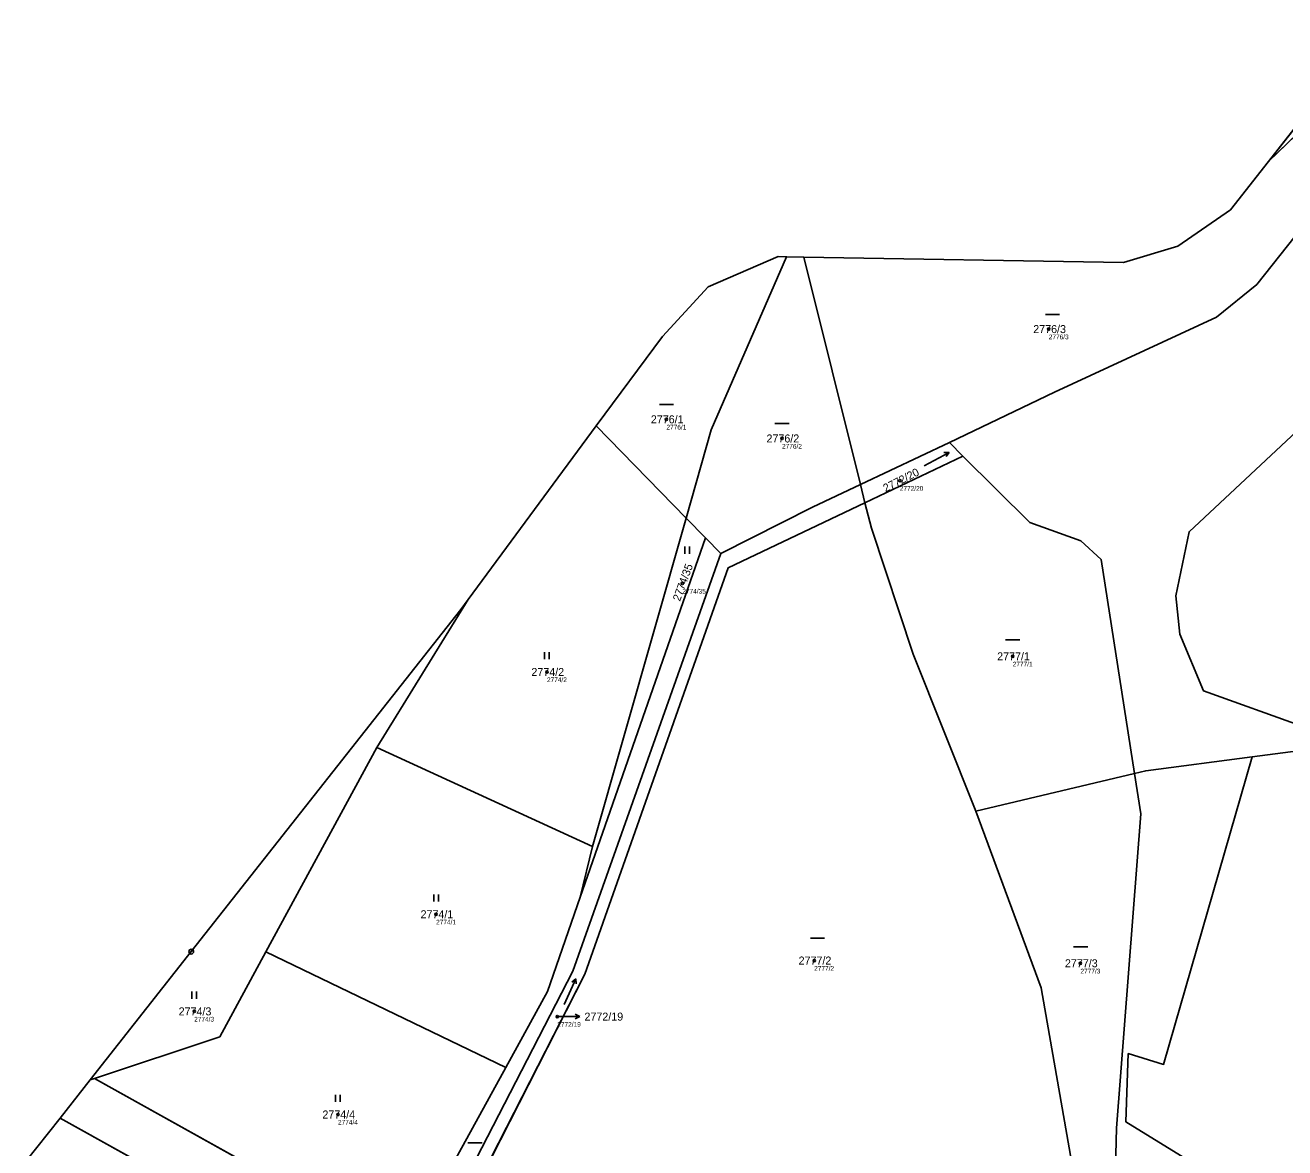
# Model space of a CAD drawing. Extents: x -739214 to -733252, y -1147612 to -1142842.
# Drawn here: x -738441.5 to -738174, y -1143880.5 to -1143642.1 of the extents above; entities that cross this region are included whole.
import ezdxf

# ---------------------------------------------------------------- set-up
doc = ezdxf.new("R2010")
doc.units = 0
for name, color, linetype in [('Definiční body', 7, 'Continuous'), ('Hranice parcel', 7, 'Continuous'), ('Parcelní čísla', 7, 'Continuous'), ('Polygon ku', 7, 'Continuous'), ('Polygon parcely', 7, 'Continuous'), ('Pop  PČ popisy', 7, 'Continuous'), ('Značky bodu BP', 7, 'Continuous'), ('Značky kultur', 7, 'Continuous')]:
    doc.layers.add(name, color=color, linetype=linetype)

msp = doc.modelspace()

# ---------------------------------------------------------------- linework, layer by layer
at = {"layer": 'Definiční body'}
for centre in [(-738224.15, -1143706.62), (-738305.35, -1143725.79), (-738280.8, -1143729.85), (-738255.78, -1143738.8), (-738301.97, -1143760.65), (-738231.81, -1143776.12), (-738330.72, -1143779.45), (-738354.26, -1143830.91), (-738273.97, -1143840.74), (-738217.42, -1143841.32), (-738405.65, -1143851.54), (-738328.53, -1143852.65), (-738375.11, -1143873.44)]:
    msp.add_circle(centre, 0.25, dxfattribs=at)
at = {"layer": 'Hranice parcel'}
for p, q in [((-738163.59, -1143653.33), (-738177.47, -1143671.01)), ((-738160.85, -1143654.94), (-738177.47, -1143671.01)), ((-738279.82, -1143691.25), (-738281.61, -1143691.22)), ((-738276.2, -1143691.31), (-738279.82, -1143691.25)), ((-738264.14, -1143739.65), (-738276.2, -1143691.31)), ((-738320.24, -1143727.18), (-738347.46, -1143764.07)), ((-738301.15, -1143746.75), (-738320.24, -1143727.18)), ((-738245.24, -1143730.74), (-738264.14, -1143739.65)), ((-738242.38, -1143733.64), (-738245.24, -1143730.74)), ((-738263.18, -1143743.52), (-738242.38, -1143733.64)), ((-738264.14, -1143739.65), (-738274.3, -1143744.44)), ((-738263.18, -1143743.52), (-738264.14, -1143739.65)), ((-738292.25, -1143757.33), (-738263.18, -1143743.52)), ((-738321.03, -1143816.5), (-738301.15, -1143746.75)), ((-738297.08, -1143750.93), (-738301.15, -1143746.75)), ((-738274.3, -1143744.44), (-738293.79, -1143754.29)), ((-738297.08, -1143750.93), (-738323.64, -1143827.29)), ((-738293.79, -1143754.29), (-738297.08, -1143750.93)), ((-738322.65, -1143843.65), (-738292.25, -1143757.33)), ((-738347.46, -1143764.07), (-738366.84, -1143795.49)), ((-738347.46, -1143764.07), (-738349.04, -1143766.21)), ((-738349.04, -1143766.21), (-738406.26, -1143838.85)), ((-738366.84, -1143795.49), (-738390.44, -1143838.9)), ((-738321.03, -1143816.5), (-738366.84, -1143795.49)), ((-738180.98, -1143797.5), (-738171.18, -1143796.23)), ((-738239.61, -1143809.01), (-738205.97, -1143800.99)), ((-738323.64, -1143827.29), (-738321.03, -1143816.5)), ((-738406.26, -1143838.85), (-738427.73, -1143866.07)), ((-738390.44, -1143838.9), (-738339.47, -1143863.46)), ((-738349.27, -1143895.76), (-738322.65, -1143843.65)), ((-738427.73, -1143866.07), (-738434.14, -1143874.2)), ((-738427.73, -1143866.07), (-738426.85, -1143865.78)), ((-738426.85, -1143865.78), (-738361.09, -1143902.4)), ((-738434.14, -1143874.2), (-738441.54, -1143883.59)), ((-738434.14, -1143874.2), (-738367.27, -1143911.37))]:
    msp.add_line(p, q, dxfattribs=at)
for points in [[(-738245.24, -1143730.74), (-738222.91, -1143720.01), (-738188.53, -1143704.07), (-738179.99, -1143697.15), (-738153.9, -1143664.31), (-738140.63, -1143649.62)], [(-738177.47, -1143671.01), (-738185.57, -1143681.32), (-738196.75, -1143689), (-738208.29, -1143692.44), (-738276.2, -1143691.31)], [(-738281.61, -1143691.22), (-738296.46, -1143697.62), (-738306.22, -1143708.18), (-738320.24, -1143727.18)], [(-738301.15, -1143746.75), (-738295.82, -1143728.04), (-738279.82, -1143691.25)], [(-738170.01, -1143791.07), (-738191.3, -1143783.42), (-738196.28, -1143771.45), (-738197.15, -1143763.25), (-738194.36, -1143749.66), (-738168.26, -1143725.3), (-738145.51, -1143735.61), (-738113.3, -1143751.32), (-738091.39, -1143764.58)], [(-738205.97, -1143800.99), (-738213.04, -1143755.59), (-738217.34, -1143751.57), (-738228.18, -1143747.72), (-738242.38, -1143733.64)], [(-738263.18, -1143743.52), (-738261.83, -1143748.92), (-738252.92, -1143775.68), (-738239.61, -1143809.01)], [(-738293.79, -1143754.29), (-738325.26, -1143842.97), (-738372.35, -1143934.57)], [(-738180.98, -1143797.5), (-738199.77, -1143862.82), (-738207.28, -1143860.51), (-738207.77, -1143875.03), (-738179.98, -1143892.1), (-738180.4, -1143903.13), (-738140.92, -1143929.92), (-738084.33, -1143956.99)], [(-738205.97, -1143800.99), (-738203.54, -1143800.41), (-738180.98, -1143797.5)], [(-738199.57, -1143940.6), (-738206.01, -1143930.42), (-738210.79, -1143915.35), (-738209.8, -1143876.34), (-738204.63, -1143809.59), (-738205.97, -1143800.99)], [(-738212.62, -1143935.51), (-738215.05, -1143907.63), (-738225.79, -1143846.53), (-738239.61, -1143809.01)], [(-738323.64, -1143827.29), (-738330.61, -1143847.33), (-738339.47, -1143863.46)], [(-738426.85, -1143865.78), (-738400.23, -1143856.91), (-738390.44, -1143838.9)], [(-738339.47, -1143863.46), (-738359.92, -1143900.7), (-738361.09, -1143902.4)]]:
    msp.add_lwpolyline(points, dxfattribs=at)
at = {"layer": 'Polygon ku'}
msp.add_lwpolyline([(-738163.59, -1143653.33), (-738177.47, -1143671.01), (-738185.57, -1143681.32), (-738196.75, -1143689), (-738208.29, -1143692.44), (-738276.2, -1143691.31), (-738279.82, -1143691.25), (-738281.61, -1143691.22), (-738296.46, -1143697.62), (-738306.22, -1143708.18), (-738320.24, -1143727.18), (-738347.46, -1143764.07), (-738349.04, -1143766.21), (-738406.26, -1143838.85), (-738427.73, -1143866.07), (-738434.14, -1143874.2), (-738441.54, -1143883.59)], dxfattribs=at)
at = {"layer": 'Polygon parcely'}
for points in [[(-738196.75, -1143689), (-738208.29, -1143692.44), (-738276.2, -1143691.31), (-738264.14, -1143739.65), (-738245.24, -1143730.74), (-738222.91, -1143720.01), (-738188.53, -1143704.07), (-738179.99, -1143697.15), (-738153.9, -1143664.31), (-738140.63, -1143649.62), (-738152.87, -1143642.07), (-738160.85, -1143654.94), (-738177.47, -1143671.01), (-738185.57, -1143681.32)], [(-738203.54, -1143800.41), (-738180.98, -1143797.5), (-738171.18, -1143796.23), (-738170.01, -1143791.07), (-738191.3, -1143783.42), (-738196.28, -1143771.45), (-738197.15, -1143763.25), (-738194.36, -1143749.66), (-738168.26, -1143725.3), (-738145.51, -1143735.61), (-738113.3, -1143751.32), (-738091.39, -1143764.58), (-738056.01, -1143701.68), (-738140.63, -1143649.62), (-738153.9, -1143664.31), (-738179.99, -1143697.15), (-738188.53, -1143704.07), (-738222.91, -1143720.01), (-738245.24, -1143730.74), (-738242.38, -1143733.64), (-738228.18, -1143747.72), (-738217.34, -1143751.57), (-738213.04, -1143755.59), (-738205.97, -1143800.99)], [(-738177.47, -1143671.01), (-738160.85, -1143654.94), (-738163.59, -1143653.33)], [(-738296.46, -1143697.62), (-738306.22, -1143708.18), (-738320.24, -1143727.18), (-738301.15, -1143746.75), (-738295.82, -1143728.04), (-738279.82, -1143691.25), (-738281.61, -1143691.22)], [(-738264.14, -1143739.65), (-738276.2, -1143691.31), (-738279.82, -1143691.25), (-738295.82, -1143728.04), (-738301.15, -1143746.75), (-738297.08, -1143750.93), (-738293.79, -1143754.29), (-738274.3, -1143744.44)], [(-738079.65, -1143791.22), (-738079.4, -1143776.79), (-738081.71, -1143770.44), (-738091.39, -1143764.58), (-738113.3, -1143751.32), (-738145.51, -1143735.61), (-738168.26, -1143725.3), (-738194.36, -1143749.66), (-738197.15, -1143763.25), (-738196.28, -1143771.45), (-738191.3, -1143783.42), (-738170.01, -1143791.07), (-738138.07, -1143800.54), (-738116.99, -1143809.15), (-738098.34, -1143817.54), (-738088.94, -1143821.77)], [(-738321.03, -1143816.5), (-738301.15, -1143746.75), (-738320.24, -1143727.18), (-738347.46, -1143764.07), (-738366.84, -1143795.49)], [(-738245.24, -1143730.74), (-738264.14, -1143739.65), (-738263.18, -1143743.52), (-738242.38, -1143733.64)], [(-738228.18, -1143747.72), (-738242.38, -1143733.64), (-738263.18, -1143743.52), (-738261.83, -1143748.92), (-738252.92, -1143775.68), (-738239.61, -1143809.01), (-738205.97, -1143800.99), (-738213.04, -1143755.59), (-738217.34, -1143751.57)], [(-738325.26, -1143842.97), (-738372.35, -1143934.57), (-738384.38, -1143948.95), (-738384.79, -1143949.44), (-738382.81, -1143951.95), (-738369.91, -1143936.36), (-738350.89, -1143898.74), (-738349.27, -1143895.76), (-738322.65, -1143843.65), (-738292.25, -1143757.33), (-738263.18, -1143743.52), (-738264.14, -1143739.65), (-738274.3, -1143744.44), (-738293.79, -1143754.29)], [(-738212.62, -1143935.51), (-738215.05, -1143907.63), (-738225.79, -1143846.53), (-738239.61, -1143809.01), (-738252.92, -1143775.68), (-738261.83, -1143748.92), (-738263.18, -1143743.52), (-738292.25, -1143757.33), (-738322.65, -1143843.65), (-738349.27, -1143895.76), (-738328.89, -1143901.38), (-738254.52, -1143921.65), (-738227.81, -1143930.42)], [(-738297.08, -1143750.93), (-738301.15, -1143746.75), (-738321.03, -1143816.5), (-738323.64, -1143827.29)], [(-738359.92, -1143900.7), (-738361.09, -1143902.4), (-738365.75, -1143912.17), (-738371.77, -1143924.8), (-738376.77, -1143935.29), (-738380.18, -1143942.16), (-738384.38, -1143948.95), (-738372.35, -1143934.57), (-738325.26, -1143842.97), (-738293.79, -1143754.29), (-738297.08, -1143750.93), (-738323.64, -1143827.29), (-738330.61, -1143847.33), (-738339.47, -1143863.46)], [(-738400.23, -1143856.91), (-738390.44, -1143838.9), (-738366.84, -1143795.49), (-738347.46, -1143764.07), (-738349.04, -1143766.21), (-738406.26, -1143838.85), (-738427.73, -1143866.07), (-738426.85, -1143865.78)], [(-738390.44, -1143838.9), (-738339.47, -1143863.46), (-738330.61, -1143847.33), (-738323.64, -1143827.29), (-738321.03, -1143816.5), (-738366.84, -1143795.49)], [(-738064.35, -1143964.29), (-738091.99, -1143956.53), (-738084.33, -1143956.99), (-738140.92, -1143929.92), (-738180.4, -1143903.13), (-738179.98, -1143892.1), (-738207.77, -1143875.03), (-738207.28, -1143860.51), (-738199.77, -1143862.82), (-738180.98, -1143797.5), (-738203.54, -1143800.41), (-738205.97, -1143800.99), (-738204.63, -1143809.59), (-738209.8, -1143876.34), (-738210.79, -1143915.35), (-738206.01, -1143930.42), (-738199.57, -1143940.6), (-738083.92, -1143990.96), (-738020.43, -1144017.52), (-738010.7, -1144020.82), (-738011.6, -1144015.06), (-738039.81, -1143970.42), (-738058.03, -1143964.92)], [(-738084.33, -1143956.99), (-738083.17, -1143952.17), (-738076.08, -1143922.72), (-738065.26, -1143884.27), (-738091.73, -1143833.66), (-738103.08, -1143819.81), (-738132.34, -1143806.02), (-738171.18, -1143796.23), (-738180.98, -1143797.5), (-738199.77, -1143862.82), (-738207.28, -1143860.51), (-738207.77, -1143875.03), (-738179.98, -1143892.1), (-738180.4, -1143903.13), (-738140.92, -1143929.92)], [(-738206.01, -1143930.42), (-738210.79, -1143915.35), (-738209.8, -1143876.34), (-738204.63, -1143809.59), (-738205.97, -1143800.99), (-738239.61, -1143809.01), (-738225.79, -1143846.53), (-738215.05, -1143907.63), (-738212.62, -1143935.51), (-738207.03, -1143937.38), (-738199.57, -1143940.6)], [(-738361.09, -1143902.4), (-738359.92, -1143900.7), (-738339.47, -1143863.46), (-738390.44, -1143838.9), (-738400.23, -1143856.91), (-738426.85, -1143865.78)], [(-738427.73, -1143866.07), (-738434.14, -1143874.2), (-738367.27, -1143911.37), (-738361.09, -1143902.4), (-738426.85, -1143865.78)], [(-738434.14, -1143874.2), (-738441.54, -1143883.59), (-738416.92, -1143898.6), (-738375.16, -1143922.83), (-738367.27, -1143911.37)]]:
    msp.add_lwpolyline(points, close=True, dxfattribs=at)
at = {"layer": 'Pop  PČ popisy'}
for p, q in [((-738326.76, -1143852.65), (-738328.53, -1143852.65)), ((-738326.76, -1143852.65), (-738323.76, -1143852.65)), ((-738323.76, -1143852.65), (-738324.76, -1143852.15)), ((-738323.76, -1143852.65), (-738324.76, -1143853.15))]:
    msp.add_line(p, q, dxfattribs=at)
at = {"layer": 'Značky bodu BP'}
for radius in [0.5, 0.0303]:
    msp.add_circle((-738406.26, -1143838.85), radius, dxfattribs=at)
at = {"layer": 'Značky kultur'}
for p, q in [((-738224.86, -1143703.5), (-738221.86, -1143703.5)), ((-738306.85, -1143722.67), (-738303.85, -1143722.67)), ((-738282.3, -1143726.67), (-738279.3, -1143726.67)), ((-738250.62, -1143735.63), (-738245.32, -1143732.81)), ((-738245.32, -1143732.81), (-738246.42, -1143732.83)), ((-738245.32, -1143732.81), (-738245.95, -1143733.71)), ((-738301.47, -1143754.33), (-738301.47, -1143752.83)), ((-738300.47, -1143754.33), (-738300.47, -1143752.83)), ((-738233.31, -1143772.63), (-738230.31, -1143772.63)), ((-738331.23, -1143776.75), (-738331.23, -1143775.25)), ((-738330.23, -1143776.75), (-738330.23, -1143775.25)), ((-738354.77, -1143828.21), (-738354.77, -1143826.71)), ((-738353.77, -1143828.21), (-738353.77, -1143826.71)), ((-738274.76, -1143836.01), (-738271.76, -1143836.01)), ((-738218.87, -1143837.85), (-738215.87, -1143837.85)), ((-738327.05, -1143850.09), (-738324.6, -1143844.61)), ((-738324.6, -1143844.61), (-738325.46, -1143845.3)), ((-738324.6, -1143844.61), (-738324.54, -1143845.7)), ((-738406.16, -1143848.84), (-738406.16, -1143847.34)), ((-738405.16, -1143848.84), (-738405.16, -1143847.34)), ((-738375.62, -1143870.74), (-738375.62, -1143869.24)), ((-738374.62, -1143870.74), (-738374.62, -1143869.24)), ((-738347.52, -1143879.45), (-738344.52, -1143879.45))]:
    msp.add_line(p, q, dxfattribs=at)

# ---------------------------------------------------------------- texts
at = {"layer": 'Definiční body'}
for s, p in [('2776/3', (-738224.15, -1143708.78)), ('2776/1', (-738305.35, -1143727.95)), ('2776/2', (-738280.8, -1143732.01)), ('2772/20', (-738255.78, -1143740.96)), ('2774/35', (-738301.97, -1143762.81)), ('2777/1', (-738231.81, -1143778.28)), ('2774/2', (-738330.72, -1143781.61)), ('2774/1', (-738354.26, -1143833.07)), ('2777/2', (-738273.97, -1143842.9)), ('2777/3', (-738217.42, -1143843.48)), ('2774/3', (-738405.65, -1143853.7)), ('2772/19', (-738328.53, -1143854.81)), ('2774/4', (-738375.11, -1143875.6))]:
    msp.add_text(s, height=1, dxfattribs=at).set_placement(p)
at = {"layer": 'Parcelní čísla'}
for s, p in [('2776/3', (-738227.45, -1143707.47)), ('2776/1', (-738308.66, -1143726.64)), ('2776/2', (-738284.1, -1143730.7)), ('2777/1', (-738235.11, -1143776.97)), ('2774/2', (-738334.03, -1143780.3)), ('2774/1', (-738357.57, -1143831.76)), ('2777/2', (-738277.28, -1143841.59)), ('2777/3', (-738220.72, -1143842.17)), ('2774/3', (-738408.95, -1143852.39)), ('2772/19', (-738322.76, -1143853.5)), ('2774/4', (-738378.42, -1143874.29))]:
    msp.add_text(s, height=1.7, dxfattribs=at).set_placement(p)
for s, rotation, p in [('2772/20', 27, (-738258.81, -1143741.3)), ('2774/35', 70, (-738302.48, -1143764.55))]:
    msp.add_text(s, height=1.7, rotation=rotation, dxfattribs=at).set_placement(p)

doc.saveas('drawing.dxf')
